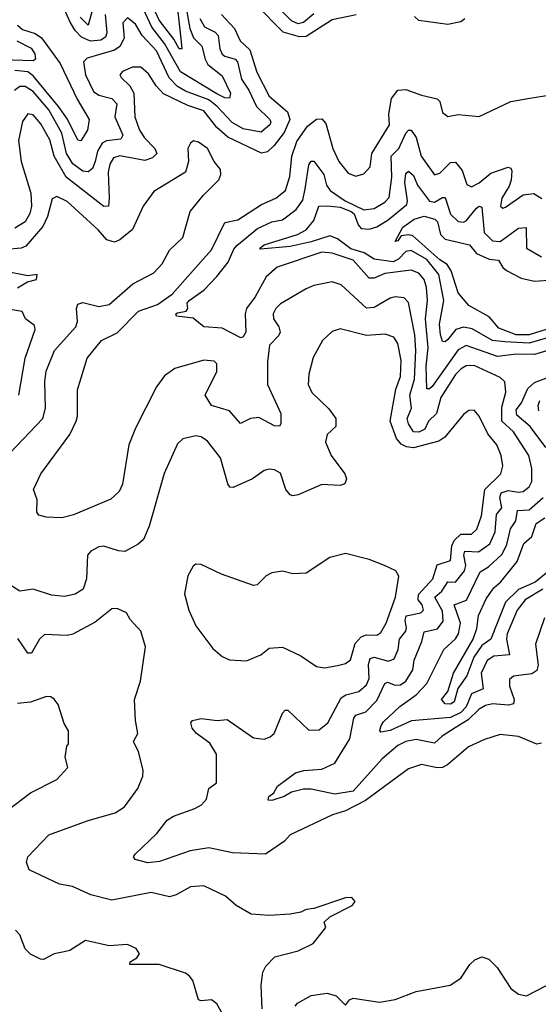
# Model space of a CAD drawing. Extents: x 1552294 to 1694791, y 811929 to 917222.
# Tile 385 of 643: x 1625494 to 1627470, y 909583 to 913336. Entities that reach past the tile are written whole.
import ezdxf

# ---------------------------------------------------------------- set-up
doc = ezdxf.new("R2010")
doc.units = 0

msp = doc.modelspace()

# ---------------------------------------------------------------- linework, layer by layer
at = {"layer": '0CON10XD'}
for points in [[(1625818.9, 913355), (1625826.2, 913285), (1625820.5, 913269.5), (1625802.4, 913257.6), (1625763.8, 913253.8), (1625728.8, 913268.8), (1625704.8, 913295), (1625685.6, 913325.6), (1625647.1, 913415)], [(1626088, 913445), (1626109.4, 913250.6), (1626111.1, 913225), (1626101.3, 913225), (1626081.3, 913261.3), (1626025, 913333.7), (1625997.5, 913395)], [(1626615, 913358.5), (1626575, 913324.6), (1626555, 913320.4), (1626529.1, 913330.9), (1626440.1, 913420.1)], [(1626130.6, 913365), (1626141.8, 913301.8), (1626156.3, 913266.3), (1626188.4, 913235), (1626200, 913185), (1626210.7, 913165), (1626265, 913122.1), (1626297.4, 913055), (1626293.3, 913036.7), (1626275, 913037.7), (1626245, 913053.1), (1626106.6, 913136.6), (1626045.7, 913245), (1625997.2, 913307.2), (1625956.5, 913395)], [(1626775.4, 913354.6), (1626685, 913334.8), (1626585, 913272), (1626560.6, 913270.6), (1626497.7, 913287.7), (1626393.2, 913393.2)], [(1626180.4, 913340.4), (1626198.5, 913308.5), (1626238.1, 913288.1), (1626250.7, 913275), (1626256.2, 913225), (1626265, 913204.7), (1626276, 913196), (1626315, 913185.5), (1626323.7, 913175), (1626338.9, 913108.9), (1626367.2, 913067.2), (1626395.7, 913004.3), (1626447.2, 912955), (1626451.4, 912945), (1626447, 912935), (1626413.6, 912906.4), (1626345, 912919.9), (1626303.7, 912943.7), (1626246.6, 913005), (1626215, 913029.8), (1626125, 913063.8), (1626095, 913081.4), (1626063.8, 913113.8), (1626015, 913217.4), (1625960.8, 913275), (1625935, 913318.2), (1625905, 913343.1), (1625886.6, 913323.4), (1625891.3, 913265), (1625875, 913234), (1625855, 913219.3), (1625750.9, 913189.1), (1625737.5, 913175), (1625744.8, 913125), (1625775, 913061.9), (1625795, 913047.5), (1625845.4, 913035.4), (1625864.2, 913015), (1625856.6, 912965), (1625887.4, 912895), (1625879.6, 912880.4), (1625825, 912874.2), (1625808, 912865), (1625789.7, 912835), (1625781.1, 912795), (1625771.1, 912768.9), (1625755, 912755.5), (1625735, 912758.7), (1625695.9, 912785.9), (1625672.2, 912825), (1625655, 912903.6), (1625605, 912991.5), (1625545, 913061.5), (1625515, 913081.3), (1625495, 913080.4), (1625473.7, 913066.3)], [(1626262.7, 913355), (1626312, 913302), (1626334.1, 913255), (1626371, 913221), (1626396.9, 913135), (1626444.4, 913044.4), (1626514.3, 912985), (1626522.8, 912955), (1626501.7, 912905), (1626464.1, 912855.9), (1626437.5, 912832.5), (1626415, 912826.5), (1626287.4, 912887.4), (1626244.5, 912924.5), (1626195, 912988.8), (1626135, 913008.1), (1626042.4, 913052.4), (1626013.4, 913083.4), (1625985, 913129.2), (1625955.6, 913155), (1625923.3, 913155), (1625885, 913138.1), (1625875.8, 913125), (1625880, 913115), (1625914.1, 913084.1), (1625929.3, 913055), (1625933, 912965), (1625950.2, 912915), (1625970, 912885), (1626008.6, 912845), (1626015.9, 912825), (1626000.3, 912809.7), (1625970.7, 912799.3), (1625875, 912816.5), (1625851.3, 912808.7), (1625837, 912785), (1625830.6, 912755), (1625834.7, 912655), (1625832.5, 912625), (1625815, 912623.3), (1625671, 912735), (1625625.4, 912815), (1625608.3, 912878.3), (1625575, 912938.9), (1625545, 912973.2), (1625525, 912976.2), (1625505, 912947.1), (1625489, 912875), (1625499.9, 912795), (1625535.7, 912675), (1625538.3, 912625), (1625532.6, 912597.4), (1625514.5, 912565.5), (1625475, 912541.6)], [(1625769.1, 913365), (1625755.2, 913314.8), (1625724.3, 913345)], [(1627190.5, 913339.5), (1627175, 913327.3), (1627125, 913317.4), (1627015, 913331.9), (1626997.7, 913347.7)], [(1625485.9, 913315), (1625505, 913298.2), (1625552.5, 913282.5), (1625576.4, 913266.4), (1625648.1, 913168.1), (1625712.7, 913032.7), (1625758.2, 912955), (1625752, 912915), (1625726.6, 912873.4), (1625715, 912876.7), (1625676.1, 912956.1), (1625642, 913005), (1625545, 913121.7), (1625525, 913137.4), (1625475, 913141.6)], [(1625482.8, 913255), (1625537, 913227), (1625551.2, 913205), (1625554.7, 913185.3), (1625545, 913179.4), (1625427.7, 913182.3)], [(1627493.6, 911056.4), (1627458.8, 910955), (1627469.7, 910875), (1627464.7, 910855.3), (1627445, 910841.9), (1627376, 910834), (1627359.8, 910820.2), (1627360.4, 910795), (1627378.4, 910745), (1627375, 910728.1), (1627356.9, 910723.1), (1627295, 910727.6), (1627268.5, 910721.5), (1627245, 910707.4), (1627202.9, 910667.1), (1627153, 910637), (1627103.3, 910605), (1627075, 910578.1), (1627005, 910592.4), (1626965, 910584.8), (1626935, 910569.4), (1626875, 910517.9), (1626764.1, 910395), (1626695, 910384.1), (1626605, 910402.7), (1626575, 910402.6), (1626529, 910391), (1626502, 910375), (1626455, 910359.4), (1626440.3, 910360.3), (1626442.9, 910375), (1626461.8, 910388.2), (1626476, 910414), (1626545, 910464.5), (1626576.7, 910473.3), (1626645, 910478.9), (1626695, 910502.1), (1626752.1, 910595), (1626767.2, 910672.8), (1626775, 910684.6), (1626812.5, 910697.5), (1626855, 910740.5), (1626885, 910805.3), (1626895, 910810.3), (1626925, 910799.6), (1626945, 910800.2), (1626965.2, 910815), (1626992.4, 910857.6), (1626996.4, 910895), (1627026.5, 910965), (1627035, 911002.9), (1627085.6, 911014.4), (1627107.3, 911042.7), (1627105, 911081.2), (1627076, 911135), (1627102.9, 911157.1), (1627125, 911193.3), (1627155, 911191.8), (1627188.4, 911235), (1627194.1, 911255), (1627186.7, 911295), (1627190.1, 911309.9), (1627242.6, 911307.4), (1627285, 911337.8), (1627305, 911383.1), (1627310.5, 911449.5), (1627330.7, 911475), (1627323.4, 911515), (1627328, 911532), (1627355, 911541.7), (1627395, 911534.5), (1627412.8, 911537.2), (1627435.3, 911555), (1627444.8, 911575.2), (1627444.8, 911625.2), (1627434.3, 911675), (1627375, 911764.7), (1627331.5, 911805), (1627331.6, 911858.4), (1627346.1, 911916.1), (1627342.3, 911955), (1627325, 911971.3), (1627225, 912017.3), (1627195, 912016.5), (1627175.9, 912005), (1627155, 911983.8), (1627099.1, 911895), (1627081.8, 911835), (1627051.9, 911805), (1627037.6, 911775), (1627015, 911763.8), (1626995, 911765.3), (1626975.2, 911795), (1626970.2, 911815), (1626986.2, 911855), (1626980.4, 911905), (1626998.6, 911965), (1627003.3, 912075), (1626999.6, 912135), (1626975, 912258.1), (1626959.2, 912275), (1626925, 912279.7), (1626905, 912274.6), (1626845, 912238), (1626815.9, 912235.9), (1626718.5, 912325), (1626685, 912336.1), (1626615, 912322.3), (1626585, 912310), (1626487.9, 912252.1), (1626469.4, 912235), (1626460, 912215), (1626460.5, 912195), (1626481.1, 912165), (1626486.6, 912145), (1626480, 912130), (1626446.1, 912095), (1626438.4, 912031.6), (1626437.9, 911945), (1626488.5, 911835), (1626489.2, 911795), (1626484.1, 911785.9), (1626465, 911787.8), (1626405, 911819.2), (1626373.3, 911815), (1626335, 911797.1), (1626293.3, 911845), (1626225, 911865.3), (1626201.1, 911905), (1626244.6, 911995), (1626245, 912023.3), (1626234.6, 912034.6), (1626195, 912038.4), (1626085, 912006.2), (1626045, 911977.7), (1626015, 911936.7), (1625935, 911779.1), (1625910, 911715), (1625885.3, 911564.7), (1625873.1, 911536.9), (1625841.3, 911508.7), (1625698.8, 911448.8), (1625655, 911437.1), (1625595, 911439.4), (1625566.6, 911446.6), (1625558.6, 911458.6), (1625560.8, 911505), (1625546, 911545), (1625574.5, 911605), (1625685.2, 911754.8), (1625709.6, 911805), (1625714.7, 911825), (1625714, 911925), (1625751.2, 912045), (1625805, 912112.5), (1625865, 912142.2), (1625946.5, 912225), (1626019.5, 912250.5), (1626075, 912289.8), (1626225, 912457.8), (1626275, 912562.3), (1626325, 912573.1), (1626415, 912631.8), (1626470, 912655), (1626506.7, 912685), (1626522.6, 912737.4), (1626530.2, 912815), (1626549.3, 912870.7), (1626589.9, 912930.1), (1626625, 912956.3), (1626645, 912957.2), (1626659.9, 912939.9), (1626686.7, 912845), (1626710, 912795), (1626745, 912751.1), (1626775, 912738.9), (1626805, 912748.6), (1626829.1, 912775), (1626836.1, 912825), (1626903.1, 912935), (1626900, 912975), (1626911.1, 913035), (1626935, 913066.8), (1626965, 913070), (1627025, 913047.6), (1627084.1, 913034.1), (1627095, 913024), (1627105, 912982), (1627125, 912966.9), (1627165, 912973.6), (1627245, 912967.1), (1627365, 913024.3), (1627430, 913035), (1627525, 913050)], [(1626581, 912691), (1626595, 912782.9), (1626605, 912796.4), (1626615, 912796.4), (1626653, 912745), (1626662.8, 912705), (1626677.4, 912685), (1626734.4, 912645), (1626805, 912610.4), (1626845, 912616.1), (1626885, 912639.5), (1626901.7, 912658.3), (1626911.9, 912735), (1626909.2, 912815), (1626938.2, 912845), (1626965, 912902.5), (1626975, 912914.2), (1626985, 912914.2), (1627005, 912886.2), (1627024, 912815), (1627075, 912743.8), (1627095, 912750.8), (1627135, 912791.8), (1627155, 912792.8), (1627180.3, 912760.3), (1627197.6, 912707.6), (1627215, 912698.9), (1627245, 912713.5), (1627289, 912751), (1627355, 912773.8), (1627365, 912769.4), (1627369.2, 912759.2), (1627366.6, 912723.4), (1627359.5, 912700.5), (1627330.4, 912655), (1627326, 912625), (1627335, 912617.5), (1627345, 912621.4), (1627411.7, 912668.3), (1627453.1, 912673.1), (1627483.9, 912653.9)], [(1626192.5, 912665), (1626252.9, 912725), (1626260.8, 912745), (1626259.2, 912765), (1626234.5, 912794.5), (1626209.2, 912845), (1626175, 912869.4), (1626155.9, 912874.1), (1626144.4, 912865.6), (1626134.2, 912845), (1626137.5, 912795), (1626126, 912754), (1626005, 912681.2), (1625964.3, 912625), (1625924, 912536), (1625875, 912496.3), (1625855, 912487.1), (1625825.9, 912495.9), (1625793.2, 912535), (1625675, 912643.2), (1625635, 912661.8), (1625617.8, 912652.2), (1625600.4, 912585), (1625582.3, 912547.7), (1625517.8, 912472.2), (1625500, 912465), (1625445, 912460)], [(1627545, 912133.8), (1627435, 912103), (1627342.8, 912107.2), (1627295, 912113), (1627217.4, 912157.4), (1627185, 912163.7), (1627155.6, 912154.4), (1627125, 912116.5), (1627115, 912108), (1627105, 912109.6), (1627096.7, 912135), (1627094, 912175), (1627110.2, 912265), (1627091.1, 912365), (1627045, 912422), (1626985, 912455.6), (1626965, 912452.2), (1626937.5, 912422.5), (1626916.7, 912413.3), (1626845, 912423.3), (1626806.7, 912446.7), (1626755, 912462.1), (1626705, 912500.8), (1626675, 912512.4), (1626605, 912488.3), (1626525, 912470.5), (1626411.3, 912461.3), (1626409.2, 912465), (1626425, 912477.2), (1626552.9, 912517.1), (1626585, 912534.7), (1626615, 912570), (1626633.2, 912625), (1626666.4, 912626.4), (1626715, 912620.4), (1626756.9, 912605), (1626768.1, 912595), (1626783.6, 912553.6), (1626795, 912540.2), (1626825, 912536.6), (1626855, 912546.6), (1626897.4, 912572.6), (1626969.2, 912630.8), (1626972, 912645), (1626961.2, 912715), (1626965, 912748.8), (1626975, 912758.4), (1626995, 912741.5), (1627009.1, 912705), (1627055, 912644), (1627075, 912639.6), (1627105, 912658.4), (1627115, 912657.5), (1627135, 912594.6), (1627165, 912566.8), (1627185, 912563.7), (1627195, 912569.2), (1627235, 912616.9), (1627245, 912624.7), (1627255, 912620.5), (1627263.4, 912525), (1627295, 912493), (1627325, 912490.3), (1627395, 912541), (1627423.3, 912543.3), (1627424.7, 912464.7), (1627481.9, 912431.9)], [(1625456.3, 911683.7), (1625582.3, 911815), (1625592.2, 911855), (1625589.5, 911955), (1625595, 911995.8), (1625625.9, 912075), (1625708.1, 912165), (1625714.3, 912185), (1625710.3, 912235), (1625715, 912251.9), (1625735, 912257.4), (1625795, 912243), (1625835, 912250.6), (1625925, 912328.2), (1626005, 912370.6), (1626037.3, 912405), (1626065, 912457.1), (1626115.7, 912505), (1626144, 912605), (1626192.5, 912665)], [(1627535, 912083.1), (1627455, 912059.1), (1627385, 912060.5), (1627315, 912052.3), (1627195, 912094.4), (1627165, 912077.6), (1627065, 911937.2), (1627055, 911928.2), (1627045, 911928.6), (1627042.7, 912015), (1627050.6, 912085), (1627040, 912195), (1627048.3, 912265), (1627044.5, 912314.5), (1627035.1, 912345.1), (1627015, 912369.5), (1626985, 912381.2), (1626885, 912368.4), (1626845, 912350), (1626825, 912350.5), (1626765, 912418.4), (1626684.2, 912445.8), (1626645, 912449.4), (1626475, 912392.8), (1626433.3, 912355), (1626391.2, 912278.8), (1626358.3, 912235), (1626352.7, 912215), (1626355.9, 912145), (1626345, 912126.9), (1626336.4, 912123.6), (1626265, 912160.2), (1626195, 912165.3), (1626155, 912198), (1626091.2, 912205), (1626089.2, 912215), (1626095, 912218.8), (1626127.8, 912225), (1626133.9, 912235), (1626132.5, 912255), (1626140, 912265), (1626195.9, 912305), (1626245, 912356.8), (1626288.6, 912411.4), (1626309.3, 912460.7), (1626321.2, 912475), (1626400.2, 912539.8), (1626455, 912565.2), (1626495, 912572.3), (1626547.3, 912612.7), (1626572.1, 912647.9), (1626581, 912691)], [(1627545, 912169), (1627435, 912134.8), (1627385, 912134.8), (1627319.6, 912159.6), (1627282.5, 912202.5), (1627205, 912246.7), (1627164.1, 912295), (1627138.1, 912378.1), (1627122.6, 912402.6), (1627095, 912420), (1626991.7, 912511.7), (1626975, 912516.2), (1626947.6, 912512.4), (1626935, 912492.1), (1626925, 912490), (1626953.3, 912545), (1626997.3, 912575), (1627035, 912586.2), (1627075.1, 912575.1), (1627085.8, 912565), (1627096.8, 912516.8), (1627115, 912499.5), (1627207.8, 912477.8), (1627234.6, 912444.6), (1627283.2, 912423.2), (1627318.4, 912418.4), (1627335, 912390.7), (1627349.1, 912379.1), (1627405, 912350.7), (1627455, 912339), (1627525, 912343.8)], [(1625485, 912313.3), (1625523.8, 912336.2), (1625557.5, 912345), (1625560, 912365), (1625525, 912358.8), (1625435, 912377.5)], [(1625490, 911905), (1625514.2, 912045.8), (1625552.9, 912155), (1625550, 912170), (1625515.8, 912195.8), (1625503.3, 912223.3), (1625465, 912230)], [(1627481.8, 910578.2), (1627465, 910574.4), (1627395, 910602.9), (1627325, 910610.5), (1627265, 910591.8), (1627203.6, 910563.6), (1627123.8, 910495), (1627105, 910485.3), (1627085, 910483.8), (1627025, 910496.3), (1626975, 910480.3), (1626811.1, 910358.9), (1626735, 910319.7), (1626685.3, 910304.7), (1626525, 910228.8), (1626503.5, 910205), (1626430, 910155), (1626305, 910160.6), (1626215, 910178.8), (1626142.9, 910167.1), (1626026.8, 910126.8), (1625981.7, 910121.7), (1625934.2, 910134.2), (1625927.5, 910145), (1625933.3, 910155), (1626016.1, 910233.9), (1626055.8, 910285), (1626079.5, 910299.5), (1626161.5, 910328.5), (1626186.8, 910343.2), (1626205.7, 910365), (1626214, 910405), (1626243.3, 910426.7), (1626244.3, 910535.7), (1626217.9, 910577.9), (1626168.1, 910615), (1626151.4, 910635), (1626146.2, 910655), (1626152.5, 910665), (1626185, 910671.9), (1626245.7, 910664.3), (1626285, 910668.6), (1626385, 910598.5), (1626425, 910593.5), (1626448.3, 910601.7), (1626463.8, 910615), (1626495, 910692), (1626505, 910704.2), (1626515, 910704.3), (1626595, 910627.1), (1626635, 910629.5), (1626667.9, 910655), (1626719, 910751), (1626737.2, 910762.8), (1626786.4, 910775), (1626815, 910800), (1626825.5, 910825), (1626822.4, 910877.6), (1626828.9, 910901.1), (1626845, 910905.6), (1626899.4, 910890.6), (1626920.4, 910899.6), (1626935.8, 910935), (1626941.6, 910975), (1626965.4, 911004.6), (1626967.6, 911017.6), (1626962.4, 911045), (1626966.4, 911063.6), (1627022.9, 911075), (1627032.2, 911085), (1627027, 911105), (1627012.6, 911125), (1627013.2, 911145), (1627067.9, 911205), (1627085, 911257.7), (1627135.4, 911274.6), (1627139.9, 911330.1), (1627149.6, 911350.4), (1627175, 911374.2), (1627215, 911374.3), (1627236.3, 911393.7), (1627253.2, 911445), (1627265.9, 911545), (1627326.8, 911605), (1627335.3, 911635), (1627329.1, 911675), (1627312.5, 911715), (1627277.5, 911757.5), (1627245, 911824.2), (1627225, 911847.5), (1627205, 911845.8), (1627185, 911831.4), (1627114.2, 911745), (1627091.3, 911728.7), (1626995, 911703.5), (1626967.2, 911707.2), (1626947.9, 911717.9), (1626929.8, 911739.8), (1626905.6, 911805), (1626927.7, 911927.7), (1626945.5, 911975), (1626946.9, 912036.9), (1626935, 912102), (1626920, 912125), (1626886.6, 912136.6), (1626815, 912131.6), (1626715, 912156.7), (1626685, 912147.5), (1626647.8, 912112.2), (1626612.2, 912047.8), (1626595.6, 911985), (1626592.9, 911945), (1626606.9, 911915), (1626672.4, 911852.4), (1626698.1, 911815), (1626698.1, 911785), (1626665.5, 911754.5), (1626658.9, 911725), (1626680.5, 911675), (1626732.7, 911605), (1626738.9, 911585), (1626733.1, 911566.9), (1626715, 911560.6), (1626645, 911564.1), (1626555, 911524.5), (1626535, 911521.1), (1626524.6, 911524.6), (1626508.5, 911545), (1626487.6, 911607.6), (1626465, 911620.5), (1626445, 911622.5), (1626425, 911617.8), (1626380.6, 911585), (1626307.7, 911552.3), (1626295, 911554.4), (1626286.8, 911566.8), (1626258.5, 911665), (1626209.2, 911729.2), (1626185, 911745.6), (1626165, 911749.4), (1626115, 911737.5), (1626095, 911718.8), (1626044.7, 911605.3), (1625986.9, 911405), (1625965, 911354.4), (1625945, 911336.4), (1625895, 911308.8), (1625870.7, 911310.7), (1625815, 911329.1), (1625795, 911326.2), (1625765, 911309.6), (1625751.8, 911295), (1625748.2, 911205), (1625735.3, 911164.7), (1625705, 911145.6), (1625665, 911136.5), (1625615, 911142.1), (1625545, 911164.4), (1625495, 911157.1), (1625428.8, 911198.8)], [(1627499.1, 911705), (1627439.6, 911785), (1627388.4, 911828.4), (1627385, 911848.9), (1627406.5, 911875), (1627430.2, 911929.8), (1627455, 911953.1), (1627515, 911975.2)], [(1627472.1, 911845), (1627468.9, 911865), (1627476.4, 911883.6)], [(1627486.9, 911165), (1627420.2, 911125), (1627389.6, 911085), (1627351.4, 910995), (1627349, 910975), (1627360, 910915), (1627300.8, 910909.2), (1627275, 910892.6), (1627252.6, 910845), (1627260.3, 910785), (1627215, 910766.4), (1627195, 910716.7), (1627175.4, 910695), (1627135, 910675.5), (1626986.2, 910663.8), (1626905, 910626.8), (1626870, 910620), (1626866, 910626), (1626870.7, 910645), (1626880.2, 910659.8), (1626941.9, 910718.2), (1627005, 910762.6), (1627045.2, 910805), (1627109.7, 910935), (1627154.6, 910975.4), (1627166.2, 910995), (1627173.2, 911035), (1627149.2, 911105), (1627196.4, 911123.6), (1627248.5, 911231.5), (1627280.3, 911249.7), (1627331.8, 911298.2), (1627350.1, 911335), (1627364.4, 911395), (1627384.8, 911425), (1627391.1, 911465), (1627435, 911468), (1627488.5, 911515)], [(1627505, 911229.2), (1627458.2, 911191.8), (1627395, 911163.5), (1627344.6, 911115.4), (1627289.6, 910975), (1627255, 910950), (1627224, 910906), (1627198, 910835), (1627163, 910787), (1627149.7, 910735), (1627135, 910726.5), (1627115, 910727.5), (1627101.1, 910745), (1627125.5, 910775), (1627146.4, 910845), (1627222.3, 910975), (1627235.8, 911015), (1627241.9, 911065), (1627271.6, 911128.4), (1627299.9, 911170.1), (1627327.4, 911192.6), (1627389.5, 911270.5), (1627415, 911338.8), (1627445, 911366.4), (1627462.3, 911415), (1627495, 911436.9)], [(1626655, 910865.7), (1626705, 910874.4), (1626735, 910881.9), (1626753.9, 910896.1), (1626772.5, 910957.5), (1626795, 910983.1), (1626815, 910990.5), (1626855, 910990), (1626870.2, 910999.8), (1626890, 911035), (1626925.4, 911135), (1626938.6, 911215), (1626926.7, 911235), (1626883.3, 911255), (1626825, 911277.8), (1626735, 911300.8), (1626675, 911286.2), (1626585, 911226.2), (1626535, 911223.8), (1626495, 911233.3), (1626455, 911227.5), (1626433.6, 911216.4), (1626398.3, 911181.7), (1626385, 911178.8), (1626262.4, 911222.4), (1626185, 911258.8), (1626165, 911260), (1626155, 911253.3), (1626134.5, 911215.5), (1626122.4, 911147.6), (1626138.2, 911085), (1626165.5, 911025), (1626229.2, 910939.2), (1626265, 910908.6), (1626293.8, 910896.2), (1626358.3, 910891.7), (1626412.5, 910915), (1626445, 910940), (1626495, 910943.8), (1626565, 910910.8), (1626625, 910870), (1626655, 910865.7)], [(1626417.9, 909565), (1626413.8, 909655), (1626420.6, 909705), (1626432.2, 909727.8), (1626465.7, 909764.3), (1626555, 909786.2), (1626612.5, 909815), (1626660, 909875), (1626653.6, 909896.4), (1626675, 909916.2), (1626760.7, 909959.3), (1626772.5, 909975), (1626759.2, 909989.2), (1626735, 909988.6), (1626615, 909947.5), (1626585.4, 909944.6), (1626565, 909933.5), (1626525, 909925.8), (1626445, 909921.5), (1626376.2, 909926.2), (1626319.2, 909959.2), (1626278, 909995), (1626195, 910034.3), (1626145, 910030.5), (1626089.9, 910000.1), (1626065, 909992.9), (1625995, 910009.1), (1625845, 909980), (1625765, 909999.5), (1625695, 910031.6), (1625645, 910040.5), (1625530, 910095), (1625520, 910125), (1625524.4, 910145), (1625605, 910228.5), (1625755, 910282.9), (1625857.7, 910312.3), (1625893.3, 910335), (1625944.5, 910405), (1625962.7, 910452.7), (1625964.4, 910475), (1625946.2, 910545), (1625928.1, 910585), (1625943.5, 910615), (1625934.6, 910665), (1625931.2, 910745), (1625954.5, 910815), (1625972.9, 910945), (1625955.8, 911005), (1625915, 911048.8), (1625901.2, 911075), (1625865, 911091.4), (1625845, 911090.6), (1625780.9, 911039.1), (1625696.8, 910993.2), (1625675, 910988.7), (1625588.3, 910991.7), (1625569.3, 910975), (1625538.8, 910921.2), (1625525, 910920.6), (1625487, 910977)], [(1625445, 910320), (1625535, 910388.8), (1625635, 910440), (1625677.5, 910485), (1625667.5, 910525), (1625673, 910567), (1625680, 910575), (1625680, 910625), (1625663.6, 910653.6), (1625640, 910725), (1625625, 910746.2), (1625612.5, 910755), (1625595.6, 910755.6), (1625535, 910734), (1625485, 910729.2)], [(1626295, 909497.1), (1626245, 909584.3), (1626225, 909600), (1626185, 909595.8), (1626175, 909600), (1626153, 909673), (1626140.3, 909690.3), (1626125, 909701.2), (1626025, 909734.7), (1625913.8, 909735), (1625914.2, 909745), (1625940.6, 909759.4), (1625950.5, 909775), (1625938.2, 909795), (1625905, 909810.4), (1625835, 909805.3), (1625745, 909825.5), (1625685, 909787.8), (1625663, 909783), (1625625.3, 909774.7), (1625585, 909754), (1625572.5, 909755), (1625535, 909774), (1625514.4, 909794.4), (1625495, 909847.5), (1625477.5, 909865)], [(1626543.3, 909575), (1626552.6, 909587.4), (1626605, 909616), (1626665, 909625.3), (1626700, 909615), (1626735, 909580), (1626750.2, 909599.8), (1626765, 909606.4), (1626865, 909591.1), (1626925, 909600.8), (1627005, 909631.5), (1627134.5, 909655.5), (1627175, 909682.5), (1627208.5, 909735), (1627227.9, 909752.1), (1627255, 909763.8), (1627281.9, 909755), (1627313.5, 909723.5), (1627365, 909643.3), (1627395, 909621.4), (1627425, 909615.4), (1627535, 909672.7)]]:
    msp.add_lwpolyline(points, dxfattribs=at)

doc.saveas('drawing.dxf')
